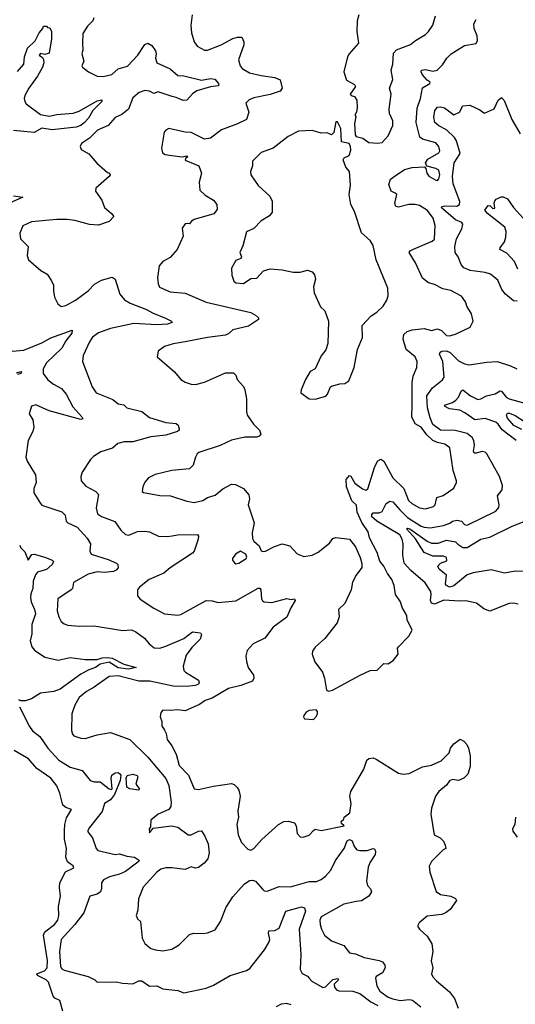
# Model space of a CAD drawing. Extents: x 1552033 to 1694788, y 811965 to 917215.
# Tile 560 of 632: x 1664926 to 1668246, y 870071 to 876663. Entities that reach past the tile are written whole.
import ezdxf

# ---------------------------------------------------------------- set-up
doc = ezdxf.new("R2010")
doc.units = 0

msp = doc.modelspace()

# ---------------------------------------------------------------- linework, layer by layer
at = {"layer": '0CON20XD'}
for points in [[(1666081.4, 876695), (1666072.9, 876625), (1666077.5, 876575), (1666095.7, 876515.7), (1666115, 876486.2), (1666165, 876460), (1666185, 876459.2), (1666275, 876494.6), (1666355, 876536.9), (1666385.8, 876545.8), (1666415, 876546), (1666427.5, 876515), (1666427.5, 876495), (1666392, 876395), (1666404.2, 876355), (1666416.6, 876336.6), (1666465, 876307.3), (1666545, 876288.5), (1666635, 876277.1), (1666670.2, 876260.2), (1666684, 876205), (1666671.2, 876185), (1666605, 876162.3), (1666495, 876140), (1666463.8, 876126.2), (1666442, 876105), (1666460.8, 876045), (1666445.6, 875994.4), (1666386.2, 875965), (1666278.8, 875925), (1666205, 875870.6), (1666165, 875864.2), (1666075, 875907.5), (1666035, 875910), (1665925, 875935.7), (1665905, 875924.4), (1665895, 875909.2), (1665876.8, 875803.2), (1665882.8, 875772.8), (1665901, 875761), (1665946.5, 875753.5), (1666015, 875746), (1666045, 875752.5), (1666052.5, 875745), (1666037, 875733), (1666035, 875723.3), (1666126, 875685), (1666144.4, 875635), (1666128.9, 875575), (1666132.8, 875522.8), (1666168.5, 875488.5), (1666225.8, 875455), (1666248.1, 875425), (1666248.3, 875391.7), (1666227, 875363), (1666094.4, 875325.6), (1666076.7, 875315), (1666065, 875297.5), (1666049.3, 875299.3), (1666035, 875297.5), (1666015, 875267.5), (1666021.2, 875215), (1665982, 875125), (1665935, 875071.2), (1665885.5, 875044.5), (1665860.8, 875015), (1665850, 874935), (1665854.2, 874895), (1665863.2, 874873.2), (1665935, 874840.8), (1666035, 874833.1), (1666175, 874773.1), (1666473.9, 874703.9), (1666505.9, 874685.9), (1666526.1, 874666.1), (1666526.7, 874655), (1666458.5, 874611.5), (1666355, 874587.1), (1666327.9, 874562.1), (1666305, 874550.8), (1666185, 874535.5), (1666034.5, 874505.5), (1665955, 874492), (1665897.5, 874475), (1665853.3, 874445), (1665847.5, 874405), (1665963.8, 874305), (1666006.2, 874255), (1666035, 874236.2), (1666075, 874222), (1666105, 874220), (1666165, 874237.1), (1666305, 874298), (1666358.3, 874298.3), (1666373.6, 874283.6), (1666383.3, 874255), (1666425, 874206.7), (1666435.5, 874185.5), (1666445.5, 874125), (1666445.6, 874035), (1666452.8, 874012.8), (1666492.5, 873955), (1666533.8, 873915), (1666540.7, 873889.3), (1666530, 873875), (1666515, 873869.2), (1666435, 873867.8), (1666345, 873847.8), (1666268.3, 873811.7), (1666127.5, 873765), (1666115, 873756.2), (1666104.2, 873735), (1666089.2, 873680.8), (1666065, 873656.7), (1665945.8, 873644.2), (1665835, 873619.2), (1665790, 873595), (1665764.2, 873565.8), (1665751.2, 873535), (1665747.5, 873505), (1665755, 873497.5), (1665865, 873476.9), (1665936.4, 873476.4), (1666045, 873440), (1666095, 873431.2), (1666153.3, 873445), (1666184.7, 873465.3), (1666235, 873480), (1666287.4, 873522.6), (1666345, 873553.8), (1666371.7, 873551.7), (1666425, 873523.8), (1666462.1, 873482.1), (1666465.7, 873455), (1666456.5, 873415), (1666497.5, 873295), (1666482.7, 873227.3), (1666485, 873190), (1666495, 873172), (1666531.7, 873141.7), (1666545, 873108), (1666555, 873102.7), (1666573.3, 873105), (1666633, 873137), (1666685, 873154), (1666735, 873140), (1666785, 873088), (1666830.7, 873069.3), (1666885, 873078.1), (1666925, 873099.1), (1667000.9, 873159.1), (1667025, 873188.8), (1667044.1, 873195.9), (1667135, 873185.4), (1667176.7, 873135), (1667206.8, 873063.2), (1667218.3, 873021.7), (1667217.5, 872995), (1667180, 872945), (1667155, 872896.7), (1667145.8, 872845), (1667105.5, 872754.5), (1667061.9, 872715), (1667067.5, 872665), (1667053.8, 872625), (1666969.7, 872520.3), (1666905, 872463.3), (1666888.8, 872435), (1666886, 872415), (1666903.8, 872365), (1666953.8, 872295), (1666968, 872255), (1666982.5, 872175), (1666995, 872167.5), (1667022.5, 872175), (1667207.5, 872275), (1667275, 872306.7), (1667321.7, 872308.3), (1667365, 872352.5), (1667395, 872350), (1667430, 872375), (1667462.5, 872415), (1667457.5, 872455), (1667463.8, 872465), (1667534.2, 872535), (1667555.8, 872575), (1667521.2, 872645), (1667518.8, 872675), (1667488.3, 872728.3), (1667477.5, 872765), (1667444.5, 872814.5), (1667434.2, 872874.2), (1667418.2, 872915), (1667390, 872955), (1667366.7, 873005), (1667338.6, 873038.6), (1667320.8, 873095), (1667270, 873195), (1667260, 873235), (1667217.6, 873297.6), (1667187.5, 873365), (1667182.4, 873412.4), (1667151, 873441), (1667114.8, 873534.8), (1667114.4, 873585.6), (1667135, 873610.8), (1667145, 873606), (1667170.8, 873560.8), (1667222.4, 873522.4), (1667245, 873512.5), (1667258.6, 873521.4), (1667305, 873672.9), (1667325, 873710), (1667345, 873721.4), (1667365, 873707.5), (1667426.9, 873595), (1667498.9, 873525), (1667530, 873445), (1667553.6, 873423.6), (1667605, 873395.4), (1667645, 873388.5), (1667697.5, 873405), (1667708.5, 873415), (1667720, 873465), (1667762.6, 873477.4), (1667834.3, 873525.7), (1667853.3, 873565), (1667853.3, 873576.7), (1667829.6, 873645), (1667807.4, 873797.4), (1667775, 873821.5), (1667725, 873832.4), (1667695, 873846.7), (1667654.1, 873884.1), (1667615, 873935.3), (1667575, 873957.7), (1667553, 874005), (1667555.2, 874084.8), (1667554.7, 874235), (1667563.1, 874276.9), (1667587.3, 874335), (1667589.6, 874375), (1667574.5, 874405), (1667516.2, 874455), (1667496.2, 874525), (1667498.6, 874555), (1667522.9, 874575), (1667555, 874586.2), (1667635, 874595.5), (1667685, 874581.4), (1667725, 874594), (1667753, 874583), (1667785, 874548), (1667805, 874545.7), (1667845, 874556.9), (1667945, 874604), (1667964.3, 874645), (1667954, 874695), (1667922, 874745), (1667912, 874775), (1667885, 874811.2), (1667815, 874851.2), (1667761.7, 874861.7), (1667705, 874890), (1667665, 874901.2), (1667623.6, 874933.6), (1667578.6, 875035), (1667535.7, 875105), (1667542, 875115), (1667563.6, 875126.4), (1667689.2, 875180.9), (1667705.2, 875194.8), (1667710.3, 875285), (1667696.8, 875335), (1667658.7, 875385), (1667605, 875418.3), (1667575, 875425.6), (1667533.9, 875426.1), (1667465, 875409.1), (1667445, 875412.5), (1667439.4, 875435), (1667452.3, 875492.3), (1667442.7, 875502.7), (1667414, 875515), (1667399.7, 875560.3), (1667411.4, 875595), (1667441.1, 875618.9), (1667505, 875659.3), (1667555.7, 875674.3), (1667638.3, 875678.3), (1667647.5, 875667.5), (1667653.5, 875635), (1667668.1, 875615), (1667715, 875588), (1667725, 875586.2), (1667735, 875596.7), (1667740, 875625), (1667735, 875655.7), (1667715, 875667.5), (1667653.3, 875683.3), (1667644, 875705), (1667660.2, 875729.8), (1667735, 875771.5), (1667740.4, 875785), (1667734.6, 875815), (1667715, 875838.4), (1667625, 875863.3), (1667607.2, 875877.2), (1667583.2, 875975), (1667588.4, 876071.6), (1667611.1, 876135), (1667624, 876206), (1667673.8, 876235), (1667675.8, 876245), (1667655, 876258), (1667625, 876294.2), (1667615.7, 876315), (1667618, 876325), (1667645, 876330), (1667695, 876318.8), (1667722.5, 876325), (1667758.9, 876361.1), (1667787.5, 876405), (1667816, 876434), (1667905, 876490.8), (1667985, 876503.3), (1667992.5, 876525), (1667991.4, 876555), (1667971.4, 876605), (1667969.4, 876635), (1667985, 876663.8)], [(1667197.8, 876695), (1667188.1, 876655), (1667184.2, 876585), (1667195.7, 876505), (1667134.3, 876435.7), (1667121.2, 876415), (1667098.8, 876315), (1667115, 876257.5), (1667168.3, 876228.3), (1667176.1, 876216.1), (1667140, 876165), (1667146.4, 876156.4), (1667169.2, 876149.2), (1667183.9, 876123.9), (1667186.2, 876075), (1667182.5, 876045), (1667172.5, 876025), (1667177.5, 876015), (1667170, 875965), (1667173, 875893), (1667181.2, 875881.2), (1667225, 875870.8), (1667265, 875840.6), (1667325, 875837.5)], [(1665424, 876675), (1665415.8, 876655), (1665379.7, 876620.3), (1665348.3, 876571.7), (1665347.5, 876505), (1665349.7, 876460.3), (1665342.5, 876435), (1665356, 876385), (1665343.8, 876355), (1665346.7, 876345), (1665386.7, 876315), (1665445, 876284.3), (1665485, 876282.5), (1665542.9, 876297.1), (1665585, 876333.3), (1665648.9, 876351.1), (1665718.8, 876425), (1665765, 876497.5), (1665785, 876506), (1665810.9, 876490.9), (1665835.7, 876455), (1665840.6, 876435), (1665836.9, 876405), (1665846, 876375), (1665935, 876334.4), (1665985, 876290), (1666025, 876286.8), (1666145, 876257.8), (1666205, 876269.3), (1666233.8, 876265), (1666257.1, 876235), (1666260, 876225), (1666255, 876220), (1666205, 876214.6), (1666114.1, 876185.9), (1666085, 876166), (1666045, 876125.5), (1666022.4, 876122.4), (1665975, 876143.3), (1665947.9, 876147.9), (1665855, 876180), (1665825, 876170), (1665795, 876185.4), (1665765, 876188.5), (1665726, 876175), (1665685, 876140), (1665654.3, 876065), (1665611.5, 876028.5), (1665565, 876007.5), (1665520, 875955), (1665447, 875923), (1665395, 875870.6), (1665340.8, 875835), (1665332.5, 875815), (1665337.5, 875795), (1665390, 875765), (1665442.8, 875702.8), (1665515, 875640), (1665528.8, 875635), (1665532, 875625), (1665525.6, 875614.4), (1665436.7, 875535), (1665433.9, 875516.1), (1665475.7, 875455), (1665494.3, 875405), (1665542, 875365), (1665556, 875345), (1665525, 875311.2), (1665455, 875288.1), (1665395, 875292.9), (1665295, 875317.8)], [(1667325, 875837.5), (1667355, 875842), (1667395.8, 875885), (1667426.2, 875955), (1667426.1, 875986.1), (1667404.2, 876035), (1667400.8, 876065), (1667413.8, 876165), (1667404.1, 876205.9), (1667427, 876263), (1667415.6, 876324.4), (1667425.7, 876365), (1667430.9, 876439.1), (1667449.5, 876460.5), (1667545, 876497.1), (1667578.8, 876525), (1667645, 876564.2), (1667665.5, 876584.5), (1667694.3, 876625.7), (1667711.7, 876688.3)], [(1664912.6, 876317.4), (1664953.8, 876365), (1664959.1, 876415), (1664977.8, 876472.2), (1665029.3, 876520.7), (1665056.7, 876575), (1665082.5, 876605), (1665085, 876620), (1665105, 876620), (1665111.7, 876611.7), (1665128.3, 876608.3), (1665140, 876585), (1665140, 876535), (1665125, 876440), (1665095, 876430), (1665065, 876437.1), (1665056.7, 876425), (1665079.8, 876409.8), (1665085, 876396.7), (1665087.5, 876375), (1665078.7, 876345), (1665045, 876285.4), (1664987.4, 876205), (1664960.4, 876155), (1664956.3, 876136.3), (1664960.5, 876115), (1664970.8, 876100.8), (1665065, 876029.2), (1665125, 876016.8), (1665175, 876028.2), (1665285, 876037.8), (1665325, 876051.1), (1665445, 876120.5), (1665477.6, 876127.6), (1665476.1, 876115), (1665416.2, 876055), (1665387.5, 876005), (1665361, 875975), (1665335, 875955.8), (1665305, 875944.5), (1665145, 875925.9), (1665075, 875936), (1665023, 875907), (1664885, 875921.3)], [(1668258.3, 874778.3), (1668235, 874781.4), (1668180, 874825), (1668156.2, 874856.2), (1668128.3, 874918.3), (1668079.4, 874959.4), (1668045, 874971.5), (1667945, 874983.5), (1667902.6, 875002.6), (1667883.8, 875025), (1667864.6, 875075), (1667844.5, 875105), (1667841.2, 875145), (1667852.7, 875195), (1667888, 875262), (1667895.7, 875295), (1667888, 875305), (1667845, 875324.1), (1667750.8, 875405), (1667757.1, 875412.9), (1667773.8, 875416.2), (1667855, 875413.8), (1667873.6, 875426.4), (1667874.6, 875445), (1667829.7, 875565), (1667825.8, 875614.2), (1667837.8, 875705), (1667876.4, 875766.4), (1667851.4, 875851.4), (1667838.8, 875875), (1667785.6, 875925.6), (1667735, 875952.7), (1667708.1, 875975), (1667699.6, 876009.6), (1667707.6, 876055), (1667725, 876078), (1667745, 876080), (1667772.7, 876072.7), (1667835, 876026), (1667873.3, 876045), (1667895, 876086.2), (1667941.7, 876091.7), (1668009.4, 876059.4), (1668035, 876039.2), (1668045, 876039.2), (1668105, 876066.2), (1668130.8, 876125), (1668155, 876143.3), (1668172.4, 876122.4), (1668223.2, 875995), (1668278.1, 875898.1)], [(1666905, 874123.3), (1666976.8, 874143.2), (1666988, 874155), (1667007.5, 874205), (1667015, 874210), (1667070, 874225), (1667105, 874227.5), (1667131.2, 874245), (1667166.2, 874335), (1667190, 874455), (1667223.8, 874535), (1667220, 874615), (1667280.4, 874679.6), (1667318.8, 874705), (1667360.8, 874745), (1667385.6, 874784.4), (1667395.8, 874815), (1667392, 874865), (1667314.6, 875054.6), (1667295, 875152.5), (1667274.2, 875184.2), (1667216.6, 875236.6), (1667168.1, 875378.1), (1667145.7, 875425), (1667133.3, 875493.3), (1667143.5, 875555), (1667136.1, 875646.1), (1667112, 875675), (1667093.8, 875725), (1667100.7, 875739.3), (1667132.5, 875755), (1667145, 875790), (1667143.3, 875815), (1667133.6, 875833.6), (1667082.5, 875845), (1667076.7, 875935), (1667055, 875980), (1667045, 875980), (1667031.7, 875908.3), (1667015, 875892.5), (1666985, 875906.7), (1666945, 875902.5), (1666885, 875922), (1666795, 875917.5), (1666725, 875880.8), (1666625, 875802), (1666545, 875773.8), (1666486, 875715), (1666486.2, 875685), (1666472.7, 875647.3), (1666474.2, 875625), (1666523.6, 875553.6), (1666602, 875482), (1666617.2, 875447.2), (1666618.1, 875375), (1666600.9, 875349.1), (1666545, 875315.5), (1666494.4, 875265.6), (1666445, 875242), (1666420.9, 875149.1), (1666400.8, 875105), (1666411.2, 875075), (1666407.5, 875065), (1666375, 875051.2), (1666345, 875000), (1666346.4, 874953.6), (1666361.7, 874911.7), (1666375, 874901.2), (1666425, 874897.5), (1666475, 874930), (1666515, 874933.3), (1666559.1, 874980.9), (1666605, 874995.7), (1666685, 874989.5), (1666757.7, 874972.3), (1666805, 874972), (1666855, 874985.8), (1666885.5, 874975.5), (1666902, 874955), (1666907.1, 874925), (1666893.8, 874875), (1666898.8, 874835), (1666941.7, 874741.7), (1666970, 874715), (1666995.6, 874645), (1666990.6, 874495), (1666977.9, 874452.1), (1666945, 874412.5), (1666906.7, 874325), (1666872.3, 874307.7), (1666840, 874255), (1666811.2, 874185), (1666808.8, 874165), (1666865, 874123.8), (1666905, 874123.3)], [(1664885, 875484.5), (1664947.5, 875475), (1664758.8, 875391.2)], [(1668263.2, 874993.2), (1668240.4, 875045), (1668189.4, 875099.4), (1668143.8, 875125), (1668144.3, 875135.7), (1668174, 875176), (1668182.2, 875207.8), (1668185.4, 875244.6), (1668176.7, 875275), (1668060.4, 875365), (1668041.8, 875388.2), (1668065, 875418.9), (1668078.1, 875418.1), (1668095, 875398.6), (1668108.9, 875401.1), (1668104.6, 875434.6), (1668109.4, 875450.6), (1668117.9, 875462.1), (1668152.2, 875477.8), (1668165, 875477.9), (1668194.2, 875464.2), (1668234.8, 875404.8), (1668339.9, 875289.9)], [(1665295, 875317.8), (1665245.5, 875325.5), (1665175, 875325.5), (1665005, 875310), (1664947.9, 875282.1), (1664927.1, 875235), (1664932.5, 875195), (1664983.8, 875145), (1664977.1, 875085), (1664985, 875056.2), (1665068.8, 874985), (1665109.5, 874959.5), (1665140, 874915), (1665153.8, 874885), (1665152.3, 874847.7), (1665160, 874805), (1665181.2, 874761.2), (1665205, 874744), (1665235, 874750.8), (1665300, 874785), (1665385, 874848.9), (1665427.6, 874892.4), (1665475, 874918.9), (1665545, 874938.5), (1665566.4, 874925), (1665596.4, 874826.4), (1665628.7, 874788.7), (1665665.5, 874765.5), (1665775, 874723.8), (1665815, 874699.6), (1665904, 874665), (1665942.5, 874645), (1665946.7, 874635), (1665916, 874624), (1665845, 874620.2), (1665690.6, 874629.4), (1665533.8, 874596.2), (1665455, 874567.8), (1665415, 874537.1), (1665393.2, 874506.8), (1665352.7, 874415), (1665348.1, 874375), (1665411.1, 874205), (1665438.8, 874165), (1665550.9, 874120.9), (1665585, 874092), (1665624.2, 874084.2), (1665645, 874064), (1665745, 874039.4), (1665795, 874000.4), (1665905, 873966), (1665975, 873958.8), (1665987.8, 873947.8), (1665995.6, 873925), (1665994.3, 873915), (1665983.3, 873906.7), (1665905, 873881.9), (1665805, 873870), (1665685, 873836.1), (1665627.3, 873837.3), (1665583.6, 873826.4), (1665548.8, 873795), (1665470.3, 873769.7), (1665420.9, 873739.1), (1665400.5, 873719.5), (1665345, 873633.3), (1665335.8, 873605), (1665338.8, 873575), (1665370.5, 873540.5), (1665436, 873505), (1665454.3, 873485), (1665438.5, 873395), (1665447.5, 873355), (1665475, 873336.8), (1665564.1, 873304.1), (1665604.4, 873245), (1665635, 873217.5), (1665656.9, 873213.1), (1665715, 873235.5), (1665765, 873238.2), (1665796.7, 873235), (1665856.4, 873206.4), (1665915, 873202.1), (1665947, 873207), (1665983.5, 873213.5), (1666116.5, 873216.5), (1666123.6, 873205), (1666122, 873185), (1666095, 873104.2), (1666085, 873090.9), (1665935, 872992.5), (1665892.6, 872957.4), (1665793.9, 872916.1), (1665730, 872865), (1665716.7, 872845), (1665716.7, 872805), (1665734.5, 872784.5), (1665825, 872722.9), (1665895.5, 872685.5), (1665985, 872675.7), (1666005, 872681.1), (1666175, 872774.6), (1666215, 872773.1), (1666255, 872761.5), (1666375, 872771.8), (1666525, 872857.8), (1666535, 872856.9), (1666542.5, 872845), (1666545.5, 872785), (1666552.1, 872772.1), (1666564.1, 872765.9), (1666615, 872760.9), (1666715, 872788.5), (1666745, 872781.2), (1666766.7, 872786.7), (1666772.5, 872775), (1666741.9, 872725), (1666715, 872663.3), (1666624.7, 872595.3), (1666567.8, 872522.2), (1666491.2, 872485), (1666450.3, 872439.7), (1666440.8, 872405), (1666445.7, 872365.7), (1666456, 872325), (1666492.5, 872275), (1666494.2, 872255), (1666486.2, 872235), (1666406.7, 872205), (1666325, 872184.4), (1666215, 872120.5), (1666168.8, 872105), (1666131.5, 872078.5), (1666035, 872035.6), (1665985, 872043.5), (1665935, 872037.9), (1665885, 872041.4), (1665870.8, 872025), (1665866.9, 871995), (1665877.5, 871965), (1665878.8, 871935), (1665895.6, 871905.6), (1665908, 871885), (1665915, 871843.8), (1665945, 871802), (1665974.4, 871745), (1665995, 871669.2), (1666056.3, 871606.3), (1666095, 871513.8), (1666125, 871509.2), (1666225, 871532.2), (1666345, 871549.5), (1666363.6, 871543.6), (1666383, 871523), (1666394.6, 871504.6), (1666404.4, 871465), (1666387.5, 871365), (1666392, 871325), (1666380.8, 871275), (1666390, 871205), (1666412, 871155), (1666455, 871108.8), (1666475, 871103.8), (1666495, 871113.3), (1666548.8, 871175), (1666661.2, 871275), (1666695, 871294.2), (1666725, 871297.5), (1666766.7, 871285), (1666778.8, 871265), (1666784.1, 871214.1), (1666805, 871193.3), (1666825, 871191.2), (1666865, 871204.2), (1666894.6, 871235.4), (1666905.6, 871244.4), (1666945, 871235.6), (1667100, 871265), (1667081.7, 871281.7), (1667080, 871295), (1667098.3, 871311.7), (1667100, 871325), (1667137, 871353), (1667146.7, 871415), (1667138.8, 871465), (1667143.8, 871495), (1667231.5, 871645), (1667251.2, 871705), (1667265, 871716.7), (1667295, 871720.8), (1667315, 871713.3), (1667465, 871618.9), (1667495, 871611.9), (1667535, 871615.6), (1667625, 871661.4), (1667685, 871672.5), (1667748.9, 871701.1), (1667802.5, 871755), (1667811.5, 871785), (1667835, 871815.6), (1667876, 871846), (1667902.3, 871832.3), (1667920.9, 871810.9), (1667932.9, 871785), (1667942.9, 871735), (1667945, 871662.5), (1667927.4, 871612.6), (1667902, 871585), (1667865, 871570), (1667825, 871575.3), (1667805, 871567.1), (1667785, 871538.6), (1667733.7, 871496.3), (1667710.8, 871465), (1667684.3, 871385), (1667681.2, 871345), (1667703.8, 871205), (1667742.5, 871185), (1667765, 871162.5), (1667777.3, 871137.3), (1667780, 871115), (1667764.1, 871105.9), (1667683.9, 871026.1), (1667670, 870995), (1667673.3, 870955), (1667716.1, 870826.1), (1667745, 870806.2), (1667815, 870796), (1667845, 870778.8), (1667853.3, 870765), (1667810, 870705), (1667783.8, 870685), (1667755, 870671.5), (1667655, 870662.2), (1667602.8, 870617.2), (1667591.2, 870595), (1667604.1, 870574.1), (1667655, 870526.2), (1667688, 870475), (1667694, 870425), (1667682.5, 870362.5), (1667693.8, 870315), (1667686, 870275), (1667694, 870255), (1667718.5, 870228.5), (1667806, 870155), (1667839.1, 870109.1), (1667862.5, 870045)], [(1664825, 874438.5), (1664955, 874451.5), (1665075, 874499.5), (1665135, 874532.5), (1665277.5, 874585), (1665275, 874564.2), (1665236.1, 874513.9), (1665207.9, 874465), (1665106.4, 874365), (1665082.7, 874325), (1665084.4, 874295), (1665115, 874253.1), (1665152.4, 874222.4), (1665205.6, 874195), (1665237.8, 874155), (1665282.2, 874072.2), (1665343.3, 874005), (1665348.8, 873991.2), (1665335, 873986.2), (1665123.8, 874043.8), (1665035, 874084.4), (1665006, 874075), (1664990.8, 874025), (1665014.4, 873985), (1665021.9, 873935), (1665015, 873906.7), (1664984.2, 873845), (1664968, 873735), (1664977.3, 873707.3), (1665032.7, 873615), (1665036.2, 873565), (1665021.4, 873525), (1665021.9, 873495), (1665065, 873423.8), (1665075, 873412.5), (1665207.9, 873367.9), (1665230, 873345), (1665238.6, 873305), (1665248.1, 873295), (1665310.5, 873265), (1665378.3, 873191.7), (1665400.6, 873155), (1665395.6, 873105), (1665405, 873085.8), (1665519.8, 873049.8), (1665574.4, 873024.4), (1665584, 873015), (1665585.8, 872994.2), (1665573.3, 872976.7), (1665555, 872968.5), (1665495, 872962), (1665445, 872966), (1665385, 872950), (1665285.8, 872895), (1665280, 872855), (1665272, 872845), (1665181.9, 872785), (1665177.5, 872705), (1665188.2, 872665), (1665204.7, 872634.7), (1665225, 872617.8), (1665249.4, 872609.4), (1665325, 872602.5), (1665425, 872606.1), (1665614.7, 872574.7), (1665675, 872577.9), (1665704.6, 872564.6), (1665761.5, 872521.5), (1665794.2, 872485), (1665828.3, 872458.3), (1665865, 872454.4), (1665905, 872470), (1666025, 872521.1), (1666085, 872564.3), (1666137.7, 872557.7), (1666144, 872545), (1666134.5, 872515.5), (1666079.2, 872460.8), (1666041, 872409), (1666021.1, 872335), (1666026.8, 872306.8), (1666036.4, 872295), (1666125, 872240.8), (1666129.5, 872225), (1666124.4, 872215), (1666101.2, 872205), (1666045, 872198.5), (1665955, 872201), (1665798.8, 872235), (1665725, 872234.8), (1665585, 872269.8), (1665525, 872265.4), (1665425.3, 872194.7), (1665374.1, 872165.9), (1665324.7, 872125.3), (1665295.5, 872074.5), (1665281.9, 872035), (1665275.7, 872015), (1665274.3, 871905), (1665279.1, 871879.1), (1665288.3, 871868.3), (1665335, 871851.9), (1665365, 871851.4), (1665445, 871875.7), (1665535, 871890.8), (1665665, 871843.3), (1665785.6, 871725.6), (1665905, 871583.3), (1665925.9, 871535.9), (1665940.3, 871425), (1665937.9, 871395), (1665925, 871374.4), (1665855, 871344), (1665803.8, 871305), (1665801.7, 871258.3), (1665793.3, 871245), (1665795, 871220), (1665820, 871250), (1665943, 871267), (1665985, 871257.1), (1666055, 871205.6), (1666075, 871205.8), (1666125, 871230.8), (1666145, 871232), (1666167.5, 871197.5), (1666188.6, 871145), (1666195.6, 871085), (1666187.1, 871045), (1666162, 871015), (1666125, 870988.1), (1666105, 870982.5), (1666075, 870992.5), (1666035, 870973.6), (1665945, 870984.6), (1665906.3, 870983.7), (1665871.2, 870975), (1665844.3, 870955), (1665754, 870855), (1665723.3, 870776.7), (1665718.2, 870701.8), (1665706.2, 870665), (1665715, 870642.5), (1665736, 870625), (1665747.5, 870515), (1665765, 870478.8), (1665805, 870445.8), (1665835.7, 870435.7), (1665885, 870430), (1665945, 870440.8), (1665995, 870470), (1666065, 870538), (1666092.7, 870547.3), (1666155, 870544.2), (1666185, 870549.2), (1666235, 870570), (1666272.5, 870625), (1666309.4, 870720.6), (1666355, 870790), (1666431.2, 870875), (1666465, 870899.2), (1666485, 870902.5), (1666505, 870895.8), (1666555, 870839.5), (1666565, 870831.1), (1666585, 870827.5), (1666665, 870859.2), (1666741.3, 870858.7), (1666865, 870892.2), (1666915, 870893.8), (1666945, 870907.1), (1666975, 870929.1), (1667010.3, 870969.7), (1667042.9, 871035), (1667100, 871115), (1667120, 871165), (1667135, 871175.4), (1667154.2, 871165), (1667166.6, 871126.6), (1667185, 871105.8), (1667205, 871100), (1667255, 871100), (1667295, 871113.8), (1667303, 871113), (1667310, 871095), (1667306.8, 871073.2), (1667275, 871023.3), (1667261.1, 870988.9), (1667250, 870895), (1667256.9, 870866.9), (1667277.1, 870845), (1667282.9, 870825), (1667265, 870794.6), (1667215, 870764.1), (1667181.3, 870758.7), (1667098, 870742), (1666945, 870655.7), (1666936.9, 870635), (1666939.4, 870605), (1666947.8, 870575), (1666969.2, 870535), (1667016.1, 870496.1), (1667098.8, 870465), (1667136.1, 870416.1), (1667175, 870408.5), (1667235, 870383.9), (1667334.6, 870364.6), (1667356.7, 870355), (1667372.7, 870332.7), (1667375.6, 870315), (1667357.6, 870282.4), (1667315, 870256.9), (1667309.5, 870245), (1667318, 870195), (1667338.9, 870158.9), (1667395, 870119.7), (1667425, 870106.9), (1667475, 870097.3), (1667535, 870103.8), (1667557.8, 870097.8), (1667613.8, 870053.8)], [(1668265, 872750.4), (1668235, 872757.1), (1668205.4, 872754.6), (1668075, 872702.9), (1668035, 872719.2), (1667986.5, 872756.5), (1667915, 872772.2), (1667875, 872769.1), (1667767.4, 872777.4), (1667705, 872749.5), (1667686.1, 872756.1), (1667677.6, 872775), (1667683.4, 872815), (1667679.7, 872835), (1667643.3, 872893.3), (1667545.5, 872975), (1667501.5, 873025), (1667492.1, 873077.9), (1667495.4, 873155), (1667489.4, 873185), (1667473.8, 873215), (1667319.7, 873305), (1667284.8, 873335), (1667285, 873351.2), (1667295, 873361.5), (1667335, 873361.6), (1667355, 873370), (1667381.3, 873425), (1667405, 873439.7), (1667426, 873436), (1667472.5, 873382.5), (1667525, 873331.3), (1667615, 873273.3), (1667635, 873264.8), (1667675, 873260.3), (1667765, 873277.1), (1667808.5, 873291.5), (1667825, 873305.6), (1667855, 873312.7), (1667885, 873305.4), (1667905, 873284.5), (1667925, 873278.5), (1668115, 873372.3), (1668135, 873396.7), (1668139.1, 873415), (1668126.7, 873475), (1668158.8, 873515), (1668160.3, 873545), (1668141.6, 873605), (1668055, 873756.9), (1668045, 873767.8), (1668025, 873773.1), (1667985, 873760.3), (1667971.9, 873761.9), (1667967.3, 873775), (1667972.5, 873815), (1667969.2, 873845), (1667957.7, 873865), (1667925, 873893.5), (1667843.5, 873913.5), (1667745, 873914.6), (1667695, 873952.5), (1667676.6, 873996.6), (1667657.7, 874065), (1667653.8, 874145), (1667690.8, 874199.2), (1667758.6, 874251.4), (1667770.9, 874269.1), (1667760.4, 874375), (1667739.4, 874425), (1667742.9, 874437.1), (1667753.8, 874445), (1667785, 874445.8), (1667810.9, 874435), (1667865, 874378.5), (1667905, 874358.3), (1667937.6, 874352.4), (1668055, 874370.6), (1668125, 874374.4), (1668215, 874346.2), (1668256.1, 874326.1)], [(1664905, 874300), (1664935, 874308.6), (1664938.6, 874305), (1664935, 874294.1), (1664911.3, 874288.7)], [(1668252.2, 873845), (1668157.5, 873917.5), (1668132.2, 873955), (1668115, 873969.2), (1668045, 873992.3), (1667975, 873984.3), (1667908, 874032), (1667875, 874049.8), (1667805, 874057.8), (1667771.2, 874075), (1667778.9, 874085), (1667825, 874100.2), (1667848.6, 874115), (1667866.9, 874135), (1667882.8, 874177.2), (1667895, 874184.5), (1667945.5, 874145), (1667995, 874121.1), (1668015, 874124.5), (1668054.1, 874145.9), (1668112.4, 874157.6), (1668145, 874177.5), (1668155, 874175.4), (1668185, 874136.4), (1668204.3, 874125), (1668325, 874090.4)], [(1668289.3, 873919.3), (1668235.7, 873945.7), (1668195, 873996), (1668186.7, 874015), (1668195, 874028.4), (1668208.2, 874028.2), (1668245, 874012.6), (1668315, 873969.6)], [(1668405, 872966.4), (1668245, 872970.7), (1668175, 872956.7), (1668085, 872980.8), (1667965, 872960.7), (1667925, 872946.1), (1667835, 872871.9), (1667805, 872863.8), (1667785, 872874.1), (1667778.6, 872885), (1667786.5, 872945), (1667735.3, 872985), (1667726.5, 873003.5), (1667745, 873023.8), (1667788.7, 873041.3), (1667785, 873061.9), (1667765, 873070.8), (1667695, 873070.8), (1667635, 873097), (1667577.7, 873187.7), (1667518.1, 873255), (1667525, 873259.6), (1667540.5, 873255), (1667655, 873171.4), (1667685, 873157.7), (1667730.5, 873159.5), (1667785, 873178.9), (1667845, 873167.6), (1667861.7, 873151.7), (1667895, 873129), (1667925, 873130.2), (1668015, 873186.3), (1668075, 873199.1), (1668225, 873271.7), (1668305, 873302.5)], [(1664925.6, 873145), (1664935.4, 873125.4), (1664960.4, 873100.4), (1664984.1, 873044.1), (1665007.9, 873082.1), (1665024.2, 873085.8), (1665095, 873064.3), (1665144.4, 873044.4), (1665154, 873035), (1665143.1, 873015), (1665106.9, 872983.1), (1665045, 872964.3), (1665032.5, 872947.5), (1665016.9, 872905), (1665014.5, 872855), (1665000.8, 872819.2), (1664998.8, 872795), (1665002.5, 872765), (1665025.3, 872715), (1665031.3, 872685), (1665007.9, 872615), (1665007.5, 872552.5), (1664995.7, 872505.7), (1665008, 872465), (1665025, 872442), (1665095, 872395.7), (1665184.6, 872374.6), (1665265, 872392), (1665365, 872378.9), (1665445, 872380.5), (1665479.9, 872390.1), (1665514.1, 872394.1), (1665545, 872389.2), (1665625, 872348.6), (1665707.5, 872325), (1665656, 872314), (1665585, 872323.5), (1665525, 872361.7), (1665465, 872348.9), (1665435, 872327.1), (1665388.7, 872311.3), (1665335, 872282), (1665198.1, 872181.9), (1665155, 872166), (1665065, 872155.3), (1665005, 872115.5), (1664965, 872102.2), (1664935, 872102), (1664920, 872110)], [(1666375, 873021.2), (1666395, 873023.8), (1666442.5, 873055), (1666448.8, 873065), (1666441.2, 873085), (1666405, 873106), (1666372, 873085), (1666351.2, 873055), (1666351.2, 873045), (1666365, 873026.7), (1666375, 873021.2)], [(1664925, 872063.8), (1664991.7, 871931.7), (1665012.7, 871902.7), (1665060.6, 871865), (1665114.4, 871785), (1665188.5, 871705), (1665265, 871658.4), (1665345.6, 871635.6), (1665399.4, 871569.4), (1665425, 871561.4), (1665465, 871560.8), (1665525, 871513.8), (1665541.7, 871508.3), (1665546.7, 871513.3), (1665539.2, 871585), (1665544.3, 871605), (1665565, 871621.5), (1665585, 871622.2), (1665597.5, 871615), (1665604.2, 871604.2), (1665599.7, 871570.3), (1665562, 871475), (1665535, 871441.1), (1665493.8, 871415), (1665477.8, 871362.2), (1665394.4, 871255), (1665382.5, 871235), (1665384, 871225), (1665414.6, 871184.6), (1665438.6, 871115), (1665450, 871100), (1665565, 871074), (1665595, 871078.2), (1665645, 871062.7), (1665695.4, 871055.4), (1665730, 871035), (1665717.7, 871022.3), (1665635, 870961.1), (1665595, 870943.2), (1665528, 870925), (1665488.6, 870905), (1665474.3, 870885), (1665474.2, 870845), (1665466.8, 870823.2), (1665445, 870808.6), (1665395.8, 870794.2), (1665357.2, 870682.8), (1665295, 870604.4), (1665203.8, 870505), (1665192.4, 870425), (1665200, 870325), (1665209.1, 870309.1), (1665225, 870298.9), (1665385, 870257.5), (1665430, 870235), (1665445, 870220), (1665572.1, 870222.1), (1665615, 870211.9), (1665685, 870207.5), (1665725, 870228.8), (1665745, 870228.8), (1665795, 870192.5), (1665845, 870194), (1665885, 870174), (1665985, 870164), (1666025, 870148.6), (1666175, 870179.4), (1666225, 870198.6), (1666337, 870263), (1666445, 870296.7), (1666468.3, 870311.7), (1666565.7, 870435), (1666595.8, 870485), (1666601.4, 870505), (1666592.5, 870547.5), (1666596.1, 870563.9), (1666635, 870565.5), (1666665, 870581.4), (1666709.1, 870695), (1666815, 870723.9), (1666835, 870717.1), (1666841.9, 870695), (1666798.3, 870575), (1666809.1, 870405), (1666804.2, 870305), (1666817.8, 870277.8), (1666855, 870260), (1666866.4, 870245), (1666884.4, 870225), (1666956.1, 870183.9), (1666975, 870188.1), (1667025, 870236.5), (1667055, 870242.9), (1667062.9, 870235), (1667032.5, 870205), (1667035.4, 870185), (1667048.1, 870168.1), (1667065, 870161.8), (1667158.3, 870158.3), (1667205, 870142.7), (1667278.6, 870088.6), (1667325, 870064.2)], [(1666895, 871977.5), (1666915, 872000), (1666921.7, 872018.3), (1666921.7, 872031.7), (1666911.7, 872041.7), (1666865, 872038.8), (1666845, 872026.7), (1666830, 872005), (1666827.5, 871995), (1666835, 871983.3), (1666895, 871977.5)], [(1665215.3, 870025.3), (1665196, 870096), (1665161.2, 870111.2), (1665150, 870125), (1665120.2, 870220.2), (1665104.5, 870234.5), (1665045.8, 870265), (1665041.2, 870275), (1665093.7, 870296.3), (1665111.1, 870315), (1665113.1, 870365), (1665085.3, 870535), (1665094.4, 870555.6), (1665160.4, 870605), (1665181.1, 870635), (1665187.8, 870665), (1665187.5, 870725), (1665199.7, 870795), (1665193.3, 870853.3), (1665196.4, 870885), (1665232.4, 870957.6), (1665288.2, 870985), (1665285, 870998.7), (1665265, 871011.9), (1665245.6, 871025), (1665236, 871056), (1665238.9, 871115), (1665227.4, 871177.4), (1665225.8, 871235), (1665228.4, 871275), (1665240.6, 871319.4), (1665273.3, 871375), (1665235, 871389.2), (1665216.4, 871405), (1665196.2, 871485), (1665175.9, 871534.1), (1665135, 871585.6), (1665040.2, 871650.2), (1664985, 871713.6), (1664889.7, 871769.8)], [(1665725, 871504.4), (1665665, 871512.9), (1665644.4, 871524.4), (1665638.9, 871585), (1665647.1, 871602.9), (1665685, 871612.9), (1665714.1, 871604.1), (1665716.9, 871595), (1665704.3, 871545), (1665726, 871515), (1665725, 871504.4)], [(1668247.5, 871325), (1668242.5, 871275), (1668226.7, 871245), (1668230.5, 871230.5), (1668259.5, 871189.5)], [(1666745, 870067.5), (1666715, 870077.5), (1666677.7, 870072.3), (1666645, 870053.5)]]:
    msp.add_lwpolyline(points, dxfattribs=at)

doc.saveas('drawing.dxf')
